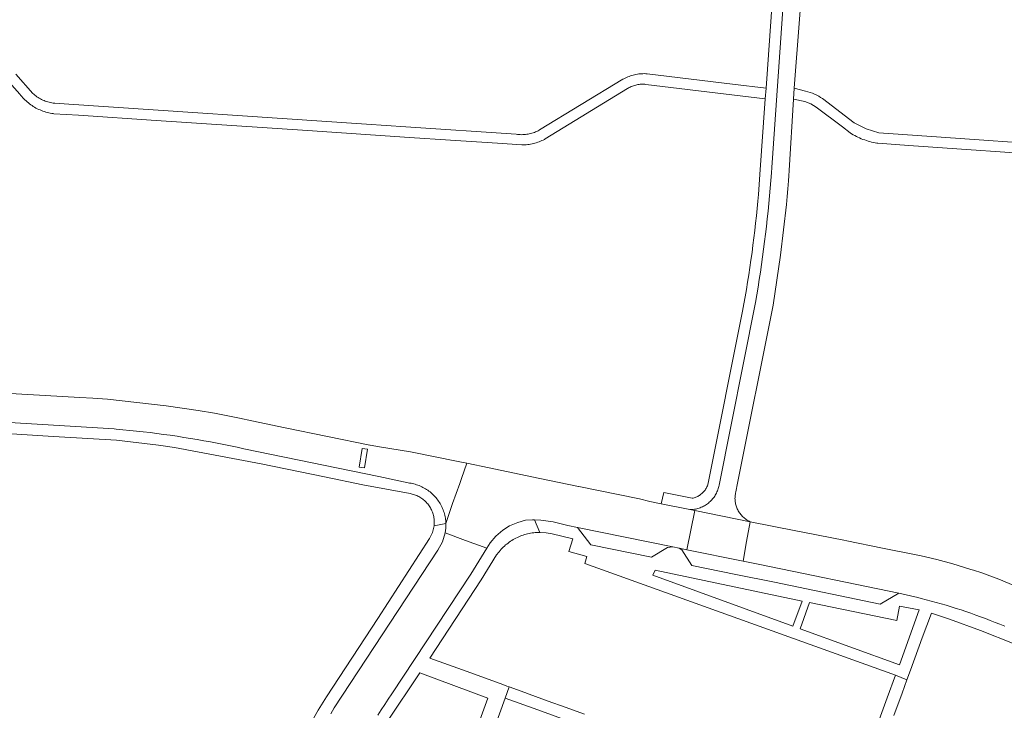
# Model space of a CAD drawing. Extents: x 146402 to 164798, y 455483 to 464134.
# Tile 373 of 575: x 158029 to 158199, y 461094 to 461213. Entities that reach past the tile are written whole.
import ezdxf

# ---------------------------------------------------------------- set-up
doc = ezdxf.new("R2010")
doc.units = 0
doc.header["$LTSCALE"] = 0.2
for name, color, linetype, lineweight in [('B-XX-VH-VERHARDING_ASFALT-GV', 252, 'CONTINUOUS', 18), ('B-XX-VH-VERHARDING_BETONSTRAATSTEEN-GV', 252, 'CONTINUOUS', 18), ('B-XX-VH-VERHARDING_STRAATBAKSTEEN-GV', 252, 'CONTINUOUS', 18), ('B-XX-VH-VERHARDING_TEGEL-GV', 252, 'CONTINUOUS', 18)]:
    doc.layers.add(name, color=color, linetype=linetype, lineweight=lineweight)

msp = doc.modelspace()

# ---------------------------------------------------------------- linework, layer by layer
at = {"layer": 'B-XX-VH-VERHARDING_ASFALT-GV'}
for points in [[(158162.26, 461236.44), (158158.88, 461187.584), (158158.817, 461186.661), (158158.719, 461185.342), (158158.614, 461184.023), (158158.501, 461182.706), (158158.379, 461181.389), (158158.25, 461180.072), (158158.113, 461178.756), (158157.968, 461177.442), (158157.815, 461176.128), (158157.654, 461174.815), (158157.485, 461173.503), (158157.308, 461172.192), (158157.123, 461170.883), (158156.93, 461169.574), (158156.729, 461168.267), (158156.521, 461166.96), (158156.304, 461165.656), (158156.08, 461164.352), (158149.808, 461132.864), (158149.804, 461132.844), (158149.762, 461132.645), (158149.713, 461132.448), (158149.655, 461132.253), (158149.591, 461132.06), (158149.518, 461131.87), (158149.438, 461131.683), (158149.351, 461131.5), (158149.257, 461131.32), (158149.155, 461131.144), (158149.047, 461130.971), (158148.932, 461130.804), (158148.811, 461130.641), (158148.683, 461130.482), (158148.549, 461130.329), (158148.409, 461130.182), (158148.264, 461130.04), (158148.113, 461129.903), (158147.957, 461129.773), (158147.795, 461129.649), (158147.63, 461129.532), (158147.459, 461129.421), (158147.284, 461129.317), (158147.106, 461129.22), (158146.924, 461129.13), (158146.738, 461129.047), (158146.549, 461128.972), (158146.357, 461128.904), (158146.163, 461128.843), (158145.967, 461128.791), (158145.769, 461128.746), (158145.569, 461128.709), (158145.367, 461128.68), (158145.165, 461128.659), (158144.962, 461128.645), (158144.759, 461128.64), (158145.623, 461128.467), (158155.182, 461126.55), (158155.152, 461126.563), (158154.982, 461126.644), (158154.816, 461126.731), (158154.654, 461126.825), (158154.496, 461126.926), (158154.342, 461127.034), (158154.194, 461127.148), (158154.05, 461127.269), (158153.911, 461127.396), (158153.778, 461127.528), (158153.651, 461127.666), (158153.53, 461127.809), (158153.415, 461127.957), (158153.306, 461128.11), (158153.204, 461128.268), (158153.109, 461128.429), (158153.02, 461128.595), (158152.939, 461128.764), (158152.865, 461128.937), (158152.799, 461129.112), (158152.746, 461129.271), (158152.694, 461129.452), (158152.65, 461129.634), (158152.614, 461129.818), (158152.585, 461130.004), (158152.565, 461130.191), (158152.552, 461130.378), (158152.548, 461130.565), (158152.551, 461130.753), (158152.563, 461130.94), (158152.582, 461131.127), (158152.61, 461131.313), (158152.645, 461131.497), (158152.688, 461131.68), (158152.994, 461133.217), (158159.104, 461163.872), (158160.416, 461172.511), (158161.397, 461181.193), (158161.461, 461181.888), (158161.523, 461182.584), (158161.638, 461183.937), (158161.744, 461185.291), (158161.81, 461186.181), (158161.872, 461187.072), (158162.6, 461199.36), (158162.74, 461201.26), (158164.512, 461224.376)], [(158200.869, 461115.464), (158197.981, 461116.639), (158195.067, 461117.746), (158193.665, 461118.193), (158193.207, 461118.332), (158190.059, 461119.287), (158187.349, 461120.062), (158184.598, 461120.675), (158184.05, 461120.775), (158177.942, 461122.012), (158171.834, 461123.251), (158171.284, 461123.359), (158164.524, 461124.686), (158163.014, 461124.994), (158155.182, 461126.55), (158154.553, 461123.13), (158153.936, 461119.769), (158155.678, 461119.416), (158156.829, 461119.168), (158180.762, 461114.266), (158184.066, 461113.473), (158184.625, 461113.335), (158185.49, 461113.113), (158186.354, 461112.885), (158187.215, 461112.648), (158188.074, 461112.404), (158188.931, 461112.152), (158189.785, 461111.892), (158190.637, 461111.625), (158191.487, 461111.35), (158192.334, 461111.068), (158193.179, 461110.778), (158194.021, 461110.48), (158194.86, 461110.175), (158195.697, 461109.863), (158196.53, 461109.543), (158197.361, 461109.215), (158198.189, 461108.88), (158199.014, 461108.538)], [(158091.004, 461093.226), (158091.598, 461094.147), (158092.199, 461095.063), (158092.807, 461095.975), (158093.421, 461096.882), (158107.031, 461117.524), (158109.785, 461121.977), (158106.145, 461123.335), (158102.644, 461124.64), (158102.176, 461123.077), (158101.375, 461121.655), (158083.518, 461094.46), (158082.92, 461093.476)]]:
    msp.add_lwpolyline(points, dxfattribs=at)
msp.add_lwpolyline([(158110.223, 461135.834), (158106.365, 461136.624), (158105.428, 461133.979), (158105.141, 461133.169), (158103.905, 461129.68), (158102.756, 461126.224), (158102.743, 461125.429), (158102.644, 461124.64), (158106.145, 461123.335), (158109.785, 461121.977), (158110.355, 461122.899), (158111.361, 461124.08), (158112.551, 461125.114), (158113.725, 461125.854), (158115.119, 461126.43), (158116.459, 461126.803), (158117.69, 461126.9), (158117.99, 461126.886), (158119.088, 461126.833), (158121.24, 461126.511), (158123.765, 461125.886), (158125.387, 461125.555), (158141.857, 461122.217), (158142.956, 461121.994), (158144.229, 461121.736), (158144.923, 461125.087), (158145.623, 461128.467), (158144.759, 461128.64), (158139.813, 461129.635), (158137.9, 461130.02), (158136.074, 461130.48), (158125.622, 461132.608), (158125.615, 461132.61), (158125.608, 461132.612), (158118.612, 461134.045)], close=True, dxfattribs=at)
at = {"layer": 'B-XX-VH-VERHARDING_BETONSTRAATSTEEN-GV'}
for points in [[(158089.22, 461139.075), (158088.313, 461139.185), (158087.811, 461135.944), (158088.699, 461135.814)], [(158155.182, 461126.55), (158145.623, 461128.467), (158144.923, 461125.087), (158144.229, 461121.736), (158153.936, 461119.769), (158154.553, 461123.13)]]:
    msp.add_lwpolyline(points, close=True, dxfattribs=at)
at = {"layer": 'B-XX-VH-VERHARDING_STRAATBAKSTEEN-GV'}
msp.add_lwpolyline([(158000, 461145.301), (158045.578, 461142.547), (158045.94, 461142.516), (158047.108, 461142.409), (158048.276, 461142.295), (158049.442, 461142.173), (158050.608, 461142.043), (158051.773, 461141.905), (158052.937, 461141.759), (158054.1, 461141.605), (158055.262, 461141.443), (158056.423, 461141.273), (158057.582, 461141.096), (158058.741, 461140.91), (158059.898, 461140.717), (158061.053, 461140.515), (158062.207, 461140.306), (158063.36, 461140.089), (158064.512, 461139.864), (158065.661, 461139.631), (158066.81, 461139.391), (158067.956, 461139.142), (158091.188, 461134.338), (158096.244, 461133.249), (158096.255, 461133.248), (158096.496, 461133.216), (158096.735, 461133.177), (158096.973, 461133.129), (158097.209, 461133.074), (158097.443, 461133.011), (158097.674, 461132.94), (158097.904, 461132.862), (158098.13, 461132.776), (158098.354, 461132.683), (158098.575, 461132.582), (158098.792, 461132.474), (158099.005, 461132.359), (158099.215, 461132.237), (158099.42, 461132.109), (158099.621, 461131.973), (158099.817, 461131.831), (158100.009, 461131.683), (158100.196, 461131.528), (158100.377, 461131.367), (158100.553, 461131.201), (158100.724, 461131.028), (158100.888, 461130.85), (158101.047, 461130.667), (158101.199, 461130.479), (158101.346, 461130.286), (158101.486, 461130.087), (158101.619, 461129.885), (158101.745, 461129.678), (158101.865, 461129.467), (158101.977, 461129.253), (158102.083, 461129.034), (158102.181, 461128.813), (158102.271, 461128.588), (158102.355, 461128.36), (158102.43, 461128.13), (158102.499, 461127.897), (158102.559, 461127.663), (158102.611, 461127.426), (158102.656, 461127.188), (158102.693, 461126.948), (158102.722, 461126.707), (158102.743, 461126.466), (158102.756, 461126.224), (158103.905, 461129.68), (158105.141, 461133.169), (158105.428, 461133.979), (158106.365, 461136.624), (158104.883, 461136.928), (158096.619, 461138.626), (158091.276, 461139.44), (158089.712, 461139.721), (158089.624, 461139.737), (158075.077, 461142.739), (158069.315, 461143.948), (158067.193, 461144.392), (158062.887, 461145.283), (158060.037, 461145.71), (158054.53, 461146.531), (158044.466, 461147.697), (158041.891, 461147.844), (158039.657, 461147.972), (158033.72, 461148.309), (158024.655, 461148.825)], dxfattribs=at)
msp.add_lwpolyline([(158087.811, 461135.944), (158088.313, 461139.185), (158089.22, 461139.075), (158088.699, 461135.814)], close=True, dxfattribs=at)
at = {"layer": 'B-XX-VH-VERHARDING_TEGEL-GV'}
for points in [[(158160.19, 461234.127), (158157.91, 461201.27), (158157.74, 461199.43), (158156.848, 461186.4), (158156.722, 461184.661), (158156.581, 461182.924), (158156.483, 461181.815), (158156.364, 461180.542), (158156.236, 461179.269), (158156.101, 461177.997), (158155.957, 461176.726), (158155.806, 461175.456), (158155.646, 461174.187), (158155.479, 461172.919), (158155.304, 461171.652), (158155.121, 461170.385), (158154.93, 461169.121), (158154.731, 461167.857), (158154.524, 461166.595), (158154.309, 461165.334), (158154.087, 461164.074), (158153.856, 461162.816), (158147.974, 461133.502), (158147.872, 461132.992), (158147.843, 461132.904), (158147.784, 461132.747), (158147.718, 461132.592), (158147.645, 461132.441), (158147.564, 461132.294), (158147.477, 461132.151), (158147.383, 461132.012), (158147.282, 461131.878), (158147.175, 461131.748), (158147.062, 461131.624), (158146.944, 461131.506), (158146.819, 461131.393), (158146.69, 461131.286), (158146.556, 461131.185), (158146.416, 461131.091), (158146.273, 461131.004), (158146.126, 461130.924), (158145.975, 461130.851), (158145.82, 461130.785), (158145.663, 461130.727), (158145.503, 461130.676), (158145.341, 461130.632), (158145.177, 461130.597), (158140.284, 461131.581), (158139.813, 461129.635), (158144.759, 461128.64), (158144.962, 461128.645), (158145.165, 461128.659), (158145.367, 461128.68), (158145.569, 461128.709), (158145.769, 461128.746), (158145.967, 461128.791), (158146.163, 461128.843), (158146.357, 461128.904), (158146.549, 461128.972), (158146.738, 461129.047), (158146.924, 461129.13), (158147.106, 461129.22), (158147.284, 461129.317), (158147.459, 461129.421), (158147.63, 461129.532), (158147.795, 461129.649), (158147.957, 461129.773), (158148.113, 461129.903), (158148.264, 461130.04), (158148.409, 461130.182), (158148.549, 461130.329), (158148.683, 461130.482), (158148.811, 461130.641), (158148.932, 461130.804), (158149.047, 461130.971), (158149.155, 461131.144), (158149.257, 461131.32), (158149.351, 461131.5), (158149.438, 461131.683), (158149.518, 461131.87), (158149.591, 461132.06), (158149.655, 461132.253), (158149.713, 461132.448), (158149.762, 461132.645), (158149.804, 461132.844), (158149.808, 461132.864), (158156.08, 461164.352), (158156.304, 461165.656), (158156.521, 461166.96), (158156.729, 461168.267), (158156.93, 461169.574), (158157.123, 461170.883), (158157.308, 461172.192), (158157.485, 461173.503), (158157.654, 461174.815), (158157.815, 461176.128), (158157.968, 461177.442), (158158.113, 461178.756), (158158.25, 461180.072), (158158.379, 461181.389), (158158.501, 461182.706), (158158.614, 461184.023), (158158.719, 461185.342), (158158.817, 461186.661), (158158.88, 461187.584), (158162.26, 461236.44)], [(158025.671, 461204.291), (158029.352, 461200.216), (158029.514, 461200.009), (158029.682, 461199.808), (158029.856, 461199.611), (158030.036, 461199.42), (158030.221, 461199.234), (158030.413, 461199.055), (158030.609, 461198.881), (158030.811, 461198.713), (158031.018, 461198.551), (158031.229, 461198.396), (158031.446, 461198.247), (158031.666, 461198.105), (158031.891, 461197.97), (158032.12, 461197.842), (158032.353, 461197.72), (158032.59, 461197.606), (158032.829, 461197.499), (158033.072, 461197.4), (158033.318, 461197.308), (158033.567, 461197.223), (158033.817, 461197.146), (158034.071, 461197.077), (158034.326, 461197.016), (158034.583, 461196.962), (158034.841, 461196.916), (158035.101, 461196.878), (158035.216, 461196.864), (158039.465, 461196.581), (158052.804, 461195.691), (158078.92, 461193.95), (158096.481, 461192.779), (158103.551, 461192.307), (158111.622, 461191.769), (158115.84, 461191.488), (158116.091, 461191.489), (158116.343, 461191.498), (158116.594, 461191.514), (158116.844, 461191.539), (158117.094, 461191.572), (158117.342, 461191.613), (158117.589, 461191.661), (158117.834, 461191.718), (158118.077, 461191.782), (158118.318, 461191.854), (158118.557, 461191.933), (158118.793, 461192.02), (158119.026, 461192.115), (158119.256, 461192.216), (158119.482, 461192.326), (158119.705, 461192.442), (158119.864, 461192.53), (158134.026, 461201.181), (158134.157, 461201.261), (158134.331, 461201.359), (158134.508, 461201.45), (158134.688, 461201.533), (158134.872, 461201.61), (158135.059, 461201.678), (158135.248, 461201.74), (158135.44, 461201.793), (158135.633, 461201.839), (158135.828, 461201.877), (158136.025, 461201.907), (158136.223, 461201.929), (158136.421, 461201.943), (158136.62, 461201.949), (158136.819, 461201.948), (158137.018, 461201.938), (158137.216, 461201.92), (158152.032, 461200.123), (158157.74, 461199.43), (158157.91, 461201.27), (158152.141, 461201.967), (158137.424, 461203.744), (158137.181, 461203.757), (158136.937, 461203.762), (158136.693, 461203.759), (158136.45, 461203.749), (158136.207, 461203.73), (158135.965, 461203.703), (158135.724, 461203.668), (158135.484, 461203.626), (158135.245, 461203.575), (158135.009, 461203.517), (158134.774, 461203.451), (158134.542, 461203.377), (158134.312, 461203.296), (158134.085, 461203.207), (158133.861, 461203.111), (158133.641, 461203.007), (158133.424, 461202.897), (158133.242, 461202.797), (158118.895, 461194.053), (158118.813, 461194.008), (158118.611, 461193.905), (158118.406, 461193.808), (158118.198, 461193.719), (158117.986, 461193.637), (158117.772, 461193.563), (158117.556, 461193.497), (158117.337, 461193.438), (158117.116, 461193.387), (158116.894, 461193.344), (158116.67, 461193.308), (158116.445, 461193.281), (158116.219, 461193.261), (158115.993, 461193.25), (158115.766, 461193.246), (158115.54, 461193.251), (158115.313, 461193.263), (158115.088, 461193.284), (158114.863, 461193.312), (158095.825, 461194.591), (158089.081, 461195.045), (158037.808, 461198.49), (158035.344, 461198.656), (158035.284, 461198.663), (158035.056, 461198.693), (158034.828, 461198.731), (158034.603, 461198.778), (158034.379, 461198.832), (158034.157, 461198.894), (158033.937, 461198.963), (158033.72, 461199.04), (158033.506, 461199.124), (158033.295, 461199.216), (158033.087, 461199.316), (158032.882, 461199.422), (158032.682, 461199.535), (158032.485, 461199.656), (158032.293, 461199.783), (158032.106, 461199.916), (158031.923, 461200.056), (158031.745, 461200.203), (158031.572, 461200.355), (158028.629, 461203.673)], [(158207.646, 461191.457), (158188.04, 461192.803), (158177.357, 461193.537), (158175.15, 461194.24), (158173.072, 461195.264), (158167.6, 461199.456), (158167.307, 461199.67), (158167.003, 461199.868), (158165.902, 461200.415), (158164.722, 461200.758), (158162.74, 461201.26), (158162.6, 461199.36), (158164.581, 461198.956), (158165.605, 461198.557), (158166.557, 461198.007), (158171.053, 461194.583), (158172.377, 461193.574), (158172.641, 461193.408), (158172.909, 461193.248), (158173.182, 461193.095), (158173.458, 461192.95), (158173.738, 461192.811), (158174.021, 461192.68), (158174.308, 461192.556), (158174.597, 461192.439), (158174.89, 461192.33), (158175.185, 461192.228), (158175.483, 461192.134), (158175.783, 461192.048), (158176.085, 461191.969), (158176.389, 461191.898), (158176.695, 461191.835), (158177.002, 461191.78), (158177.152, 461191.756), (158182.504, 461191.388), (158182.525, 461191.387), (158208.968, 461189.571)], [(158019.706, 461142.194), (158035.121, 461141.225), (158045.983, 461140.598), (158053.241, 461139.763), (158055.994, 461139.317), (158070.914, 461136.548), (158081.824, 461134.297), (158088.438, 461132.933), (158096.598, 461131.398), (158096.753, 461131.367), (158096.949, 461131.321), (158097.142, 461131.267), (158097.334, 461131.205), (158097.523, 461131.136), (158097.709, 461131.059), (158097.891, 461130.975), (158098.071, 461130.884), (158098.246, 461130.785), (158098.417, 461130.68), (158098.584, 461130.568), (158098.747, 461130.45), (158098.905, 461130.325), (158099.057, 461130.194), (158099.205, 461130.057), (158099.346, 461129.914), (158099.482, 461129.766), (158099.612, 461129.612), (158099.736, 461129.454), (158099.853, 461129.29), (158099.964, 461129.122), (158100.068, 461128.95), (158100.165, 461128.774), (158100.255, 461128.594), (158100.337, 461128.411), (158100.413, 461128.224), (158100.481, 461128.035), (158100.541, 461127.843), (158100.594, 461127.649), (158100.638, 461127.453), (158100.676, 461127.255), (158100.705, 461127.056), (158100.726, 461126.856), (158100.739, 461126.655), (158100.744, 461126.454), (158100.742, 461126.253), (158100.731, 461126.052), (158100.712, 461125.852), (158102.756, 461126.224), (158102.743, 461126.466), (158102.722, 461126.707), (158102.693, 461126.948), (158102.656, 461127.188), (158102.611, 461127.426), (158102.559, 461127.663), (158102.499, 461127.897), (158102.43, 461128.13), (158102.355, 461128.36), (158102.271, 461128.588), (158102.181, 461128.813), (158102.083, 461129.034), (158101.977, 461129.253), (158101.865, 461129.467), (158101.745, 461129.678), (158101.619, 461129.885), (158101.486, 461130.087), (158101.346, 461130.286), (158101.199, 461130.479), (158101.047, 461130.667), (158100.888, 461130.85), (158100.724, 461131.028), (158100.553, 461131.201), (158100.377, 461131.367), (158100.196, 461131.528), (158100.009, 461131.683), (158099.817, 461131.831), (158099.621, 461131.973), (158099.42, 461132.109), (158099.215, 461132.237), (158099.005, 461132.359), (158098.792, 461132.474), (158098.575, 461132.582), (158098.354, 461132.683), (158098.13, 461132.776), (158097.904, 461132.862), (158097.674, 461132.94), (158097.443, 461133.011), (158097.209, 461133.074), (158096.973, 461133.129), (158096.735, 461133.177), (158096.496, 461133.216), (158096.255, 461133.248), (158096.244, 461133.249), (158091.188, 461134.338), (158067.956, 461139.142), (158066.81, 461139.391), (158065.661, 461139.631), (158064.512, 461139.864), (158063.36, 461140.089), (158062.207, 461140.306), (158061.053, 461140.515), (158059.898, 461140.717), (158058.741, 461140.91), (158057.582, 461141.096), (158056.423, 461141.273), (158055.262, 461141.443), (158054.1, 461141.605), (158052.937, 461141.759), (158051.773, 461141.905), (158050.608, 461142.043), (158049.442, 461142.173), (158048.276, 461142.295), (158047.108, 461142.409), (158045.94, 461142.516), (158045.578, 461142.547), (158000, 461145.301)], [(158082.92, 461093.476), (158083.518, 461094.46), (158101.375, 461121.655), (158102.176, 461123.077), (158102.644, 461124.64), (158102.743, 461125.429), (158102.756, 461126.224), (158100.712, 461125.852), (158100.444, 461124.706), (158099.918, 461123.653), (158090.99, 461109.881), (158082.162, 461096.359), (158080.766, 461094.105), (158079.221, 461091.451)], [(158104.37, 461072.493), (158112.93, 461096.178), (158113.624, 461098.11), (158113.254, 461098.245), (158112.538, 461098.506), (158106.417, 461100.735), (158099.963, 461103.047), (158108.792, 461116.569), (158111.485, 461120.826), (158111.586, 461120.97), (158111.746, 461121.185), (158111.912, 461121.396), (158112.084, 461121.601), (158112.262, 461121.801), (158112.447, 461121.996), (158112.637, 461122.185), (158112.832, 461122.368), (158113.033, 461122.546), (158113.239, 461122.717), (158113.45, 461122.883), (158113.666, 461123.041), (158113.886, 461123.194), (158114.111, 461123.339), (158114.341, 461123.478), (158114.574, 461123.61), (158114.811, 461123.735), (158115.052, 461123.853), (158115.296, 461123.964), (158115.543, 461124.067), (158115.794, 461124.163), (158116.047, 461124.251), (158116.302, 461124.332), (158116.56, 461124.405), (158116.82, 461124.47), (158117.082, 461124.528), (158117.345, 461124.577), (158117.61, 461124.619), (158117.876, 461124.653), (158118.143, 461124.679), (158118.41, 461124.697), (158118.678, 461124.707), (158118.946, 461124.709), (158117.99, 461126.886), (158117.69, 461126.9), (158116.459, 461126.803), (158115.119, 461126.43), (158113.725, 461125.854), (158112.551, 461125.114), (158111.361, 461124.08), (158110.355, 461122.899), (158109.785, 461121.977), (158107.031, 461117.524), (158093.421, 461096.882), (158092.807, 461095.975), (158092.199, 461095.063), (158091.598, 461094.147), (158091.004, 461093.226)], [(158199.014, 461108.538), (158198.189, 461108.88), (158197.361, 461109.215), (158196.53, 461109.543), (158195.697, 461109.863), (158194.86, 461110.175), (158194.021, 461110.48), (158193.179, 461110.778), (158192.334, 461111.068), (158191.487, 461111.35), (158190.637, 461111.625), (158189.785, 461111.892), (158188.931, 461112.152), (158188.074, 461112.404), (158187.215, 461112.648), (158186.354, 461112.885), (158185.49, 461113.113), (158184.625, 461113.335), (158184.066, 461113.473), (158180.762, 461114.266), (158177.563, 461112.358), (158159.338, 461116.123), (158152.679, 461117.459), (158145.132, 461119), (158143.403, 461121.729), (158142.956, 461121.994), (158141.857, 461122.217), (158140.939, 461122.105), (158138.142, 461120.427), (158127.696, 461122.559), (158125.387, 461125.555), (158123.765, 461125.886), (158121.24, 461126.511), (158119.088, 461126.833), (158117.99, 461126.886), (158118.946, 461124.709), (158119.998, 461124.639), (158121.035, 461124.446), (158124.59, 461123.604), (158123.895, 461121.451), (158127, 461120.558), (158126.702, 461119.382), (158180.221, 461100.103), (158182.177, 461099.341), (158182.768, 461100.975), (158184.775, 461106.527), (158186.425, 461110.826), (158189.529, 461109.783), (158194.832, 461107.799), (158200.643, 461105.512)], [(158179.942, 461093.158), (158181.335, 461097.011), (158182.177, 461099.341), (158180.221, 461100.103), (158178.792, 461096.212), (158175.608, 461087.552)], [(158126.61, 461093.384), (158122.653, 461094.825), (158120.986, 461095.431), (158117.073, 461096.856), (158116.318, 461097.131), (158113.624, 461098.11), (158112.93, 461096.178), (158118.571, 461094.124), (158126.888, 461091.094)]]:
    msp.add_lwpolyline(points, dxfattribs=at)
for points in [[(158141.857, 461122.217), (158125.387, 461125.555), (158127.696, 461122.559), (158138.142, 461120.427), (158140.939, 461122.105)], [(158144.229, 461121.736), (158142.956, 461121.994), (158143.403, 461121.729), (158145.132, 461119), (158152.679, 461117.459), (158159.338, 461116.123), (158177.563, 461112.358), (158180.762, 461114.266), (158156.829, 461119.168), (158155.678, 461119.416), (158153.936, 461119.769)], [(158138.417, 461117.33), (158138.815, 461118.181), (158164.1, 461112.882), (158162.508, 461108.576)], [(158163.76, 461108.079), (158165.402, 461112.634), (158180.421, 461109.564), (158180.867, 461112.015), (158184.272, 461111.372), (158180.889, 461101.912)], [(158092.582, 461092.029), (158098.268, 461100.493), (158109.988, 461096.166), (158108.818, 461093.005), (158101.929, 461074.392), (158085.901, 461080.361), (158088.293, 461085.068), (158089.281, 461086.663), (158091.085, 461089.575)]]:
    msp.add_lwpolyline(points, close=True, dxfattribs=at)

doc.saveas('drawing.dxf')
